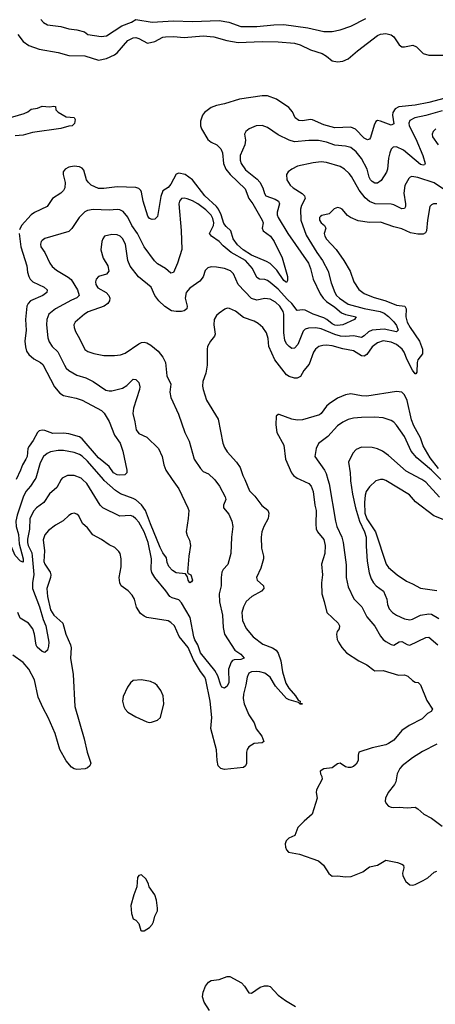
# Model space of a CAD drawing. Header units: inches. Extents: x 1305375 to 1407406, y 744550 to 841633.
# Tile 320 of 509: x 1352804 to 1355900, y 796095 to 803421. Entities that reach past the tile are written whole.
import ezdxf

# ---------------------------------------------------------------- set-up
doc = ezdxf.new("R2010")
doc.units = ezdxf.units.IN
doc.header["$MEASUREMENT"] = 0
doc.layers.add('B3759', color=7, linetype='Continuous')
doc.layers.add('B3850', color=7, linetype='Continuous')

msp = doc.modelspace()

# ---------------------------------------------------------------- linework, layer by layer
at = {"layer": 'B3759', "color": 5}
for points, elevation in [([(1352916.3, 800000), (1352883.5, 799950), (1352850, 799909.8), (1352830, 799867.4), (1352784.4, 799735.6), (1352775.8, 799690), (1352778.3, 799650), (1352794.9, 799590), (1352800.1, 799520.1), (1352830.7, 799410), (1352830, 799385.2), (1352810, 799392.8), (1352770, 799434.5), (1352705.3, 799585.3), (1352660.4, 799670), (1352636.2, 799750), (1352631.3, 799851.3), (1352611.4, 799990), (1352613.6, 800000)], 1140), ([(1354479.6, 800000), (1354516.1, 799916.1), (1354556.2, 799876.2), (1354607.3, 799807.3), (1354651.9, 799771.9), (1354658.9, 799750), (1354653.8, 799710), (1354622.4, 799650), (1354607.7, 799610), (1354603.2, 799570), (1354604, 799490), (1354620.3, 799430), (1354618.9, 799410), (1354599.5, 799340.5), (1354567.8, 799270), (1354572.6, 799250), (1354619.1, 799210), (1354622.8, 799190), (1354606, 799170), (1354534, 799130), (1354490, 799091.5), (1354470, 799051.8), (1354458, 799010), (1354462.9, 798950), (1354490.7, 798890.7), (1354541.5, 798830), (1354613.7, 798773.7), (1354686.9, 798746.9), (1354714.6, 798730), (1354727.7, 798707.7), (1354749.4, 798650), (1354761.7, 798570), (1354785.8, 798485.8), (1354808, 798448), (1354857.4, 798390), (1354878.4, 798358.4), (1354893, 798350), (1354891.3, 798331.3), (1354910.4, 798330), (1354889.2, 798330), (1354879.6, 798339.6), (1354810, 798359.8), (1354790, 798370.8), (1354710, 798461.5), (1354670, 798528.4), (1354630, 798558.1), (1354593.6, 798570), (1354568, 798572), (1354530.1, 798569.9), (1354510, 798558.2), (1354497, 798530), (1354488, 798472), (1354470, 798402), (1354468.8, 798370), (1354475.2, 798330), (1354510.1, 798250.1), (1354551.1, 798190), (1354564.5, 798144.5), (1354607, 798090), (1354623, 798050), (1354610, 798040.5), (1354550, 798035.4), (1354509.3, 798010.7), (1354496.8, 797990), (1354493.2, 797970), (1354493.1, 797886.9), (1354486, 797870), (1354470, 797858.3), (1354330, 797843.2), (1354301.5, 797850), (1354282.9, 797870), (1354273.5, 797910), (1354269.8, 797989.8), (1354226.7, 798146.7), (1354234.7, 798230), (1354222.9, 798350), (1354190.4, 798510.4), (1354182.2, 798530), (1354150.9, 798570.9), (1354097.9, 798657.9), (1354058.1, 798750), (1353991.2, 798831.2), (1353956, 798910), (1353930, 798936.9), (1353910, 798948.3), (1353750, 798973.6), (1353730, 798982), (1353703.8, 799003.8), (1353674, 799050), (1353657.7, 799110), (1353640.5, 799140.5), (1353612.1, 799172.1), (1353559.7, 799210), (1353548.4, 799230), (1353545.3, 799270), (1353558.8, 799350), (1353559.8, 799410), (1353551.1, 799450), (1353543.3, 799463.3), (1353513.5, 799493.5), (1353470, 799513.7), (1353413.7, 799553.7), (1353349, 799589), (1353310, 799641.3), (1353271.9, 799671.9), (1353243.7, 799730), (1353230, 799742), (1353210, 799749.5), (1353190, 799745.1), (1353170, 799731.8), (1353128.2, 799691.8), (1353070, 799659.7), (1353018.5, 799621.5), (1352990.8, 799589.2), (1352977.4, 799550), (1352987.5, 799470), (1352983.9, 799390), (1352990.2, 799370), (1353031.6, 799310), (1353035.1, 799290), (1353032.8, 799270), (1353006.8, 799190), (1353010.1, 799130), (1353033.3, 799030), (1353059.2, 798990), (1353124, 798930), (1353146.9, 798850), (1353182, 798770), (1353186.5, 798746.5), (1353183.3, 798670), (1353202.2, 798550), (1353213.7, 798310), (1353284.9, 798070), (1353305.5, 797970), (1353333, 797890), (1353327.3, 797870), (1353310, 797855.1), (1353291.6, 797848.4), (1353230, 797843.5), (1353210, 797846.4), (1353190, 797858.4), (1353150, 797907), (1353102, 797990), (1353068.2, 798110), (1353017, 798230), (1352978.3, 798298.3), (1352941.6, 798381.6), (1352913, 798510), (1352871.6, 798590), (1352830, 798637.7), (1352752.3, 798692.3)], 1180), ([(1353113.5, 800000), (1353079.2, 799940.8), (1353026.9, 799893.1), (1352983.6, 799830), (1352929.2, 799790), (1352910, 799766), (1352879.8, 799710), (1352876.2, 799630), (1352862.8, 799557.2), (1352862.2, 799530), (1352867.1, 799510), (1352893.5, 799453.5), (1352897.3, 799430), (1352907.8, 799292.2), (1352898.7, 799230), (1352899, 799190), (1352952.1, 799052.1), (1352977.6, 798957.6), (1352999.5, 798910), (1353021, 798790), (1353018.9, 798761.1), (1353010, 798729), (1352990, 798714), (1352970, 798720.5), (1352933.2, 798753.2), (1352926.3, 798766.3), (1352913.6, 798850), (1352902.3, 798890), (1352870, 798930.8), (1352808, 798968), (1352791.1, 799010)], 1160), ([(1354254.6, 800000), (1354257.4, 799997.4), (1354291.3, 799950), (1354335.2, 799870), (1354338.6, 799850), (1354322.3, 799810), (1354322.6, 799790), (1354361.6, 799741.6), (1354384.6, 799690), (1354391.6, 799650), (1354382.4, 799570), (1354376.5, 799450), (1354353.5, 799366.5), (1354320.3, 799330), (1354310.3, 799310), (1354305.2, 799270), (1354305.2, 799210), (1354290.7, 799149.3), (1354291.2, 799090), (1354314.4, 798990), (1354318.8, 798898.8), (1354329.5, 798849.5), (1354405.5, 798730), (1354450, 798700.9), (1354474.9, 798670), (1354450, 798660.7), (1354401.4, 798658.6), (1354390, 798654.3), (1354380, 798640), (1354359.2, 798590), (1354361.2, 798490), (1354350, 798463), (1354330, 798446.6), (1354310, 798455.6), (1354301.3, 798470), (1354278.3, 798538.3), (1354258.1, 798578.1), (1354150.6, 798710), (1354131.2, 798770), (1354107.9, 798807.9), (1354100, 798830), (1354072.3, 798972.3), (1354010, 799081.6), (1353990, 799103.9), (1353939.4, 799119.4), (1353922.4, 799130), (1353892.8, 799172.8), (1353810, 799271.6), (1353787.7, 799307.7), (1353782.1, 799330), (1353784.7, 799410), (1353760.1, 799530), (1353730.7, 799610), (1353690, 799682.4), (1353670, 799707.9), (1353650, 799723.5), (1353630, 799731.9), (1353550, 799726.8), (1353422.6, 799790), (1353402.4, 799810), (1353303.7, 799970), (1353271.8, 800000)], 1160), ([(1353940.2, 800000), (1353989.2, 799930), (1354057.3, 799790), (1354062.3, 799770), (1354059.5, 799710), (1354042.6, 799610), (1354050, 799582.8), (1354068.8, 799548.8), (1354075.3, 799510), (1354063.1, 799430), (1354053, 799310), (1354059.8, 799299.8), (1354079.1, 799290), (1354091.1, 799250), (1354082.5, 799237.5), (1354070, 799232.3), (1354059.7, 799250), (1354054.5, 799274.5), (1354038.6, 799298.6), (1353970, 799306.1), (1353942.5, 799322.5), (1353913.6, 799353.6), (1353902.3, 799382.3), (1353896.2, 799416.2), (1353870, 799454.4), (1353850, 799494.8), (1353776.8, 799670), (1353740.3, 799770), (1353710, 799812.6), (1353670, 799847.6), (1353650, 799859.2), (1353553.8, 799893.8), (1353517.2, 799917.2), (1353432.9, 799992.9), (1353426.8, 800000)], 1140), ([(1354892.4, 800000), (1354958.3, 799970), (1354975.8, 799950), (1354990, 799910.5), (1355001.8, 799810), (1355011.6, 799770), (1355008.4, 799668.4), (1355011.8, 799631.8), (1355021.3, 799610), (1355070, 799552.7), (1355079, 799510), (1355077.2, 799450), (1355052.2, 799370), (1355059.7, 799290), (1355051.6, 799230), (1355053.1, 799150), (1355072.2, 799092.2), (1355090.3, 799010), (1355174.6, 798930), (1355186, 798910), (1355182.3, 798890), (1355169.1, 798870), (1355163.2, 798850), (1355168.9, 798810), (1355178.9, 798790), (1355203.1, 798750), (1355238.4, 798710), (1355330, 798651.8), (1355390, 798621.3), (1355441.5, 798581.5), (1355450, 798577.6), (1355510, 798579.5), (1355625.3, 798545.3), (1355670, 798545.5), (1355695.8, 798535.8), (1355730, 798503.8), (1355750, 798493), (1355770.7, 798490), (1355790, 798473.4), (1355836.3, 798356.3), (1355878.8, 798290), (1355867.3, 798272.7), (1355840.3, 798259.7), (1355800.5, 798219.5), (1355705.8, 798170), (1355650, 798131.4), (1355590, 798061.4), (1355550, 798035.6), (1355530, 798025.1), (1355430, 798003.1), (1355331, 797970), (1355326, 797950), (1355325.5, 797910), (1355310, 797882.7), (1355290, 797863.7), (1355270, 797856), (1355250, 797856), (1355230, 797862.7), (1355190, 797889.4), (1355170, 797884.2), (1355130, 797854.8), (1355070, 797848), (1355042.8, 797830), (1355044, 797810), (1355054.6, 797790), (1355056, 797770), (1355014.4, 797690), (1355013, 797670), (1355020.5, 797630), (1354981.6, 797510), (1354922, 797458), (1354875.8, 797410), (1354853, 797350), (1354808.6, 797331.4), (1354787.5, 797312.5), (1354782.3, 797290), (1354784.6, 797264.6), (1354790, 797244.9), (1354806.1, 797226.1), (1354887.3, 797212.7), (1355030, 797163.2), (1355067.1, 797130), (1355107.5, 797067.5), (1355130, 797048.5), (1355170, 797050.4), (1355230, 797044.2), (1355273, 797047), (1355360, 797080), (1355410, 797117.1), (1355470, 797130.4), (1355531.9, 797168.1), (1355618, 797150), (1355650, 797139.1), (1355662.8, 797130), (1355664, 797110), (1355654, 797070), (1355657.3, 797050), (1355680.7, 797010), (1355710, 796984.9), (1355730, 796982), (1355750, 796985.5), (1355810, 797015.8), (1355843.5, 797036.5), (1355890, 797079.5), (1355910, 797085.3)], 1220), ([(1355099.4, 800000), (1355108.9, 799968.9), (1355155, 799690), (1355167.1, 799650), (1355202.3, 799570), (1355212, 799530), (1355234.2, 799365.8), (1355235.6, 799270), (1355250, 799202), (1355292.8, 799112.8), (1355352.4, 799052.4), (1355390, 798977.1), (1355450, 798908.8), (1355490, 798835.2), (1355510, 798810.2), (1355530, 798794), (1355570, 798773.4), (1355590, 798768.4), (1355630, 798792.4), (1355650, 798794), (1355690, 798773.4), (1355710, 798768.5), (1355830, 798825.3), (1355850, 798825.7), (1355918.9, 798770)], 1240), ([(1355267.7, 800000), (1355268.2, 799990), (1355282.9, 799890), (1355304.5, 799790), (1355335.9, 799690), (1355372.8, 799610), (1355385.3, 799570), (1355383.6, 799503.6), (1355391.4, 799391.4), (1355406.5, 799306.5), (1355421, 799261), (1355438, 799230), (1355458, 799210), (1355514.4, 799170), (1355538.6, 799110), (1355542.4, 799070), (1355556.5, 799036.5), (1355580.9, 799010), (1355609.5, 798989.5), (1355670, 798963.5), (1355710, 798956.5), (1355730, 798960.7), (1355790, 798990.1), (1355850, 799001), (1355870, 798996.8), (1355926.2, 798966.2)], 1260), ([(1355970, 799697.9), (1355889.5, 799729.5), (1355752.6, 799832.6), (1355706.6, 799886.6), (1355530, 799991.6), (1355510, 799998.9), (1355490, 799999.8), (1355457.6, 799990), (1355410, 799946), (1355385.5, 799910), (1355377.7, 799882.3), (1355371.9, 799828.1), (1355375.1, 799750), (1355390, 799707.2), (1355454.4, 799610), (1355532.6, 799370), (1355550, 799344.9), (1355616.5, 799290), (1355683.9, 799243.9), (1355730, 799224.6), (1355790, 799190.8), (1355910, 799173.5)], 1280), ([(1355929.5, 799869.5), (1355830, 799979.1), (1355797.8, 800000)], 1260), ([(1355910, 798031.1), (1355803, 797977), (1355730, 797928.2), (1355651.3, 797868.7), (1355634.4, 797850), (1355616.4, 797810), (1355604.9, 797750), (1355596.3, 797730), (1355549.2, 797670.8), (1355528.5, 797630), (1355526.6, 797606.6), (1355533, 797590), (1355550, 797570.6), (1355570, 797561.6), (1355590, 797560.3), (1355630, 797562.3), (1355690, 797557.6), (1355750, 797562.8), (1355770, 797550.6), (1355814, 797510), (1355870, 797480.2), (1355950, 797420.3)], 1240), ([(1354217.6, 796050), (1354176.8, 796110), (1354165.5, 796150), (1354170, 796186), (1354186.6, 796230), (1354210, 796259.3), (1354230, 796272), (1354290, 796279.5), (1354350, 796301.3), (1354370, 796302), (1354455.3, 796255.3), (1354479.1, 796230), (1354510, 796181), (1354530, 796178.8), (1354596, 796224), (1354627, 796233), (1354652.8, 796232.8), (1354670, 796227.7), (1354730, 796164), (1354784.7, 796124.7), (1354859, 796079)], 1180)]:
    msp.add_lwpolyline(points, dxfattribs=dict(at, elevation=elevation))
at = {"layer": 'B3759', "color": 5, "elevation": 1220}
for points in [[(1353711.8, 798508.2), (1353650, 798503.7), (1353630, 798487), (1353606.1, 798453.9), (1353574.5, 798385.5), (1353570.3, 798349.7), (1353579.2, 798310), (1353589.2, 798290), (1353610.4, 798270), (1353670, 798232.9), (1353750, 798197.6), (1353770, 798192.4), (1353785.8, 798194.2), (1353830, 798208.5), (1353853.5, 798230), (1353877.3, 798330), (1353873.3, 798390), (1353854.2, 798430), (1353828, 798468), (1353810, 798483), (1353777.8, 798497.8)], [(1353710, 797059), (1353690, 797054), (1353681.4, 797038.6), (1353677.1, 796970), (1353653, 796910), (1353632.4, 796830), (1353637.1, 796770), (1353650, 796731.3), (1353670, 796721), (1353690, 796696), (1353705.3, 796645.3), (1353710, 796640.7), (1353730, 796641.6), (1353770, 796667.2), (1353791.3, 796690), (1353801.3, 796710), (1353809.7, 796750.3), (1353829.6, 796790), (1353831.2, 796810), (1353823.6, 796870), (1353810, 796909), (1353769, 796970), (1353764, 796990), (1353745.6, 797025.6)]]:
    msp.add_lwpolyline(points, close=True, dxfattribs=at)
at = {"layer": 'B3850', "color": 5}
for points, elevation in [([(1352961.3, 803421.3), (1352980.6, 803400.6), (1353010, 803382.8), (1353109.2, 803369.2), (1353170, 803353.4), (1353230, 803346.7), (1353286.8, 803330), (1353311.7, 803311.7), (1353410, 803295.8), (1353450, 803301.3), (1353563.7, 803376.3), (1353636.6, 803403.4), (1353670, 803421.3), (1353790, 803403.2), (1353950, 803413.4), (1354090, 803407.7), (1354290, 803415.7), (1354362.3, 803402.3), (1354450, 803371), (1354569.2, 803370.8), (1354697.3, 803382.7), (1354770, 803384.3), (1354950, 803360.2), (1355070, 803332.7), (1355130, 803333.5), (1355190, 803344.5), (1355270, 803373), (1355381.3, 803430)], 1140), ([(1352789.2, 803310), (1352830, 803259.5), (1352872.4, 803230), (1352950, 803200.7), (1353090, 803178), (1353170, 803153.9), (1353290, 803152.4), (1353390, 803120.9), (1353450, 803133.2), (1353510, 803160.2), (1353530, 803174.9), (1353610, 803265), (1353650, 803286.7), (1353670, 803287.6), (1353690, 803280.7), (1353754.7, 803245.3), (1353810, 803259.7), (1353869.6, 803290), (1353890, 803294.1), (1353950, 803297), (1354030, 803288.1), (1354170, 803300.8), (1354250, 803292.2), (1354345.4, 803265.4), (1354430, 803251.6), (1354610, 803258.4), (1354730, 803256.3), (1354850, 803246.7), (1354894, 803234), (1354970, 803196.6), (1355055.5, 803170), (1355088.5, 803150), (1355130, 803114.9), (1355170, 803106.2), (1355210, 803113.4), (1355250, 803130.3), (1355319.7, 803190), (1355470, 803302.8), (1355490, 803312.3), (1355530, 803318.6), (1355570, 803309), (1355590, 803292.7), (1355630, 803232.7), (1355650, 803218), (1355670, 803218.3), (1355732.3, 803232.3), (1355758.3, 803218.3), (1355809, 803169), (1355850, 803156.1), (1355970, 803158.2)], 1120), ([(1356010, 802845.9), (1355850, 802804.2), (1355750, 802784.6), (1355626.6, 802773.4), (1355601.1, 802758.9), (1355583.4, 802730), (1355581.5, 802710), (1355590, 802645.2), (1355570, 802636.4), (1355490, 802667), (1355470, 802669.8), (1355457.5, 802662.5), (1355443.2, 802636.8), (1355416.7, 802543.3), (1355410, 802531.5), (1355393.6, 802526.4), (1355370, 802538.4), (1355305.4, 802605.4), (1355270, 802622.2), (1355150, 802617.2), (1355070, 802639.6), (1354984.9, 802675.1), (1354970, 802678), (1354910, 802668.1), (1354882.7, 802670), (1354856.3, 802690), (1354836.1, 802736.1), (1354807.7, 802767.7), (1354715.6, 802830), (1354650, 802854.2), (1354610, 802855.3), (1354441, 802830), (1354330, 802796), (1354270, 802783.6), (1354230, 802767.3), (1354179.3, 802730), (1354164.2, 802710), (1354150, 802666), (1354150.4, 802630), (1354158, 802610), (1354205.5, 802530), (1354230.5, 802510.5), (1354272.3, 802490), (1354300.8, 802460.8), (1354313.3, 802430), (1354322.7, 802350), (1354338.6, 802310), (1354370.8, 802270), (1354482.5, 802162.5), (1354509.2, 802090), (1354540.6, 802050), (1354609.2, 801930), (1354616.3, 801910), (1354610.2, 801870), (1354618.3, 801850), (1354671.3, 801810), (1354700.2, 801770), (1354759, 801650), (1354798, 801510), (1354798.4, 801481.6), (1354790, 801466.6), (1354770, 801480.8), (1354718.1, 801558.1), (1354670, 801606.5), (1354642.9, 801622.9), (1354530.6, 801670), (1354468.7, 801708.7), (1354425.6, 801745.6), (1354394.6, 801790), (1354375.2, 801850), (1354341.6, 801881.6), (1354325.1, 801905.1), (1354305.3, 801970), (1354285.7, 802010), (1354269.4, 802030), (1354182.6, 802110), (1354090.5, 802230), (1354035.6, 802270), (1353990, 802278.5), (1353970, 802271.6), (1353930, 802196.4), (1353910, 802172.2), (1353870, 802146.6), (1353853.8, 802106.2), (1353830, 801956), (1353810, 801936), (1353790, 801934.2), (1353770, 801942.4), (1353758.6, 801958.6), (1353722.5, 802070), (1353710, 802138.4), (1353705.5, 802150), (1353690, 802165.5), (1353670, 802171.6), (1353530, 802178.6), (1353430, 802163.8), (1353390, 802164.2), (1353336.2, 802190), (1353312.6, 802212.6), (1353301.7, 802230), (1353281.7, 802301.7), (1353270, 802316.3), (1353250, 802325.4), (1353209.1, 802330.9), (1353170, 802324.7), (1353142, 802310), (1353128.4, 802290), (1353127.2, 802270), (1353143.5, 802210), (1353139.7, 802170), (1353129.3, 802150), (1353110.6, 802129.4), (1353049.2, 802090), (1353008.6, 802031.4), (1352913.9, 801986.1), (1352890, 801968.4), (1352816.5, 801890), (1352803.2, 801856.8)], 1120), ([(1352710, 802686.3), (1352838, 802722), (1352865.3, 802734.7), (1352890, 802754), (1352936.4, 802763.6), (1352970, 802777.1), (1353026.3, 802773.7), (1353058, 802778), (1353070, 802774), (1353072, 802750), (1353090, 802732), (1353150, 802698.8), (1353210, 802692), (1353218, 802678), (1353211.6, 802648.4), (1353194, 802630), (1353170, 802629.3), (1353110, 802611.8), (1352898.3, 802581.7), (1352830, 802561.6), (1352770, 802556.4)], 1080), ([(1355950, 802742.6), (1355830, 802707.7), (1355746.4, 802690), (1355710.1, 802669.9), (1355703, 802650), (1355705, 802630), (1355753.6, 802533.6), (1355807.4, 802410), (1355824, 802350), (1355818.8, 802341.2), (1355810, 802337.6), (1355790, 802343.6), (1355662.3, 802450), (1355610, 802474.3), (1355586.6, 802473.4), (1355570, 802457.6), (1355560.2, 802430), (1355550.2, 802389.8), (1355543, 802310), (1355534.6, 802285.4), (1355496.1, 802223.9), (1355470, 802205.3), (1355450, 802205.3), (1355430, 802216.2), (1355417.8, 802230), (1355407.5, 802250), (1355392.4, 802310), (1355350, 802388.1), (1355310, 802437.7), (1355270, 802470.7), (1355230, 802480.2), (1355150, 802487.2), (1355090, 802509.9), (1355030, 802522.1), (1354956.8, 802523.2), (1354850, 802511.6), (1354810, 802525.3), (1354730, 802564.5), (1354650, 802619.7), (1354610, 802633.5), (1354566, 802630), (1354513.4, 802610), (1354488, 802590), (1354479.3, 802570), (1354484.9, 802524.9), (1354480.7, 802490), (1354445.1, 802410), (1354445.1, 802374.9), (1354452.1, 802350), (1354484.9, 802304.9), (1354573.3, 802233.3), (1354592.6, 802212.6), (1354615.5, 802170), (1354627.1, 802127.1), (1354637, 802110), (1354705.7, 802085.7), (1354730.2, 802070), (1354739.7, 802050), (1354722.3, 801990), (1354722.1, 801970), (1354728.8, 801950), (1354801.7, 801830), (1354955.5, 801610), (1354970.6, 801570), (1354990.1, 801490), (1355042.3, 801382.3), (1355063.4, 801350), (1355090, 801323.1), (1355150, 801282.3), (1355199.5, 801239.5), (1355230, 801226.8), (1355310.8, 801210), (1355298, 801190), (1355210, 801151.6), (1355170, 801145.4), (1355150, 801147.8), (1355130, 801157.1), (1355090.6, 801190.6), (1355070, 801202.1), (1354989, 801229), (1354930, 801259.9), (1354910, 801262.9), (1354870, 801257.6), (1354831.2, 801310), (1354799, 801339), (1354730, 801415.4), (1354670, 801466.4), (1354650, 801481), (1354630, 801487.5), (1354590, 801489.8), (1354570, 801502.5), (1354538.6, 801570), (1354485.2, 801630), (1354378.2, 801690), (1354318.7, 801738.7), (1354288.7, 801770), (1354231.9, 801810), (1354216.5, 801830), (1354246.8, 801890), (1354249.9, 801910), (1354242.8, 801942.8), (1354230, 801966.1), (1354190, 802005.3), (1354130, 802049.9), (1354090, 802072.6), (1354050, 802088), (1354030, 802092.8), (1354010, 802090.9), (1353994.5, 802070), (1353990.1, 802050), (1354006.7, 801853.3), (1354011.7, 801710), (1353980.2, 801610), (1353950, 801539.6), (1353930, 801535.8), (1353889.8, 801570), (1353830, 801605.5), (1353808, 801628), (1353730, 801731.1), (1353681.4, 801830), (1353638.2, 801890), (1353610, 801951.2), (1353573.4, 801993.4), (1353550, 802006), (1353530, 802008.6), (1353470, 802003.1), (1353350, 802009.8), (1353310, 802002), (1353289.4, 801990.6), (1353247.4, 801950), (1353192.8, 801867.2), (1353170, 801845.1), (1352990, 801792.2), (1352970, 801778), (1352963.1, 801770), (1352957.7, 801750), (1352961.5, 801730), (1352990, 801688.4), (1353028.6, 801608.6), (1353045.8, 801585.8), (1353077.7, 801557.7), (1353165.5, 801505.5), (1353187.3, 801487.3), (1353235.5, 801410), (1353246.9, 801370), (1353229.4, 801350.6), (1353190, 801335.2), (1353070, 801268.9), (1353021.5, 801230), (1353006, 801190), (1353003.2, 801150), (1353014.4, 801054.4), (1353023.5, 801023.5), (1353045.2, 800990), (1353089, 800949), (1353136.3, 800850), (1353150, 800829), (1353170, 800810.2), (1353230, 800777.2), (1353296.7, 800756.7), (1353350, 800730.2), (1353445.1, 800665.1), (1353470, 800658.8), (1353490, 800659.7), (1353570, 800678.6), (1353601.2, 800698.8), (1353650, 800746), (1353670, 800743), (1353690, 800722), (1353699, 800690), (1353696.9, 800670), (1353651.6, 800530), (1353646, 800490), (1353662.2, 800430), (1353670.2, 800370), (1353690, 800342), (1353750, 800314.8), (1353838.7, 800230), (1353865.7, 800170), (1353876.9, 800110), (1353891.3, 800070), (1353940.2, 800000)], 1140), ([(1355903.1, 802610), (1355882.7, 802590), (1355876.1, 802570), (1355879.6, 802550), (1355920.2, 802490)], 1160), ([(1356030, 802113.5), (1355890, 802205.9), (1355770, 802247.6), (1355725.6, 802254.4), (1355711.2, 802248.8), (1355701.4, 802238.6), (1355672.4, 802187.6), (1355665.9, 802130), (1355677.5, 802050), (1355676.5, 802030), (1355670, 802015.1), (1355650, 802012.6), (1355590, 802043.9), (1355570, 802049.1), (1355450.5, 802050.5), (1355410, 802067.8), (1355376.5, 802096.5), (1355331.5, 802151.5), (1355274.1, 802254.1), (1355256.6, 802276.6), (1355222, 802310), (1355189.8, 802329.8), (1355090, 802357.4), (1355050, 802364.1), (1354990, 802357.1), (1354874, 802330), (1354830.2, 802309.8), (1354803.8, 802290), (1354791.8, 802268.2), (1354794.6, 802230), (1354818.3, 802190), (1354839.6, 802170), (1354907, 802127), (1354924.4, 802110), (1354930.2, 802090), (1354902.2, 802037.8), (1354894.4, 802010), (1354896.6, 801930), (1354937.4, 801817.4), (1355015.9, 801690), (1355059.8, 801630), (1355102.1, 801550), (1355124, 801464), (1355151.1, 801390), (1355164.1, 801370), (1355186.7, 801350), (1355250, 801304.3), (1355370, 801272.3), (1355488.7, 801250), (1355517.6, 801237.6), (1355551.9, 801211.9), (1355590, 801174), (1355610, 801146), (1355623.8, 801110), (1355610, 801098.7), (1355517.4, 801117.4), (1355430, 801111.9), (1355401, 801099), (1355370, 801069.8), (1355350, 801057.4), (1355290, 801068.9), (1355230, 801063.2), (1355194.4, 801065.6), (1355150, 801078.6), (1355050, 801120.8), (1355010, 801128.5), (1354955.4, 801124.6), (1354930, 801118), (1354915.4, 801104.6), (1354874.5, 801005.5), (1354850, 800976.9), (1354830, 800975.4), (1354810, 800988.4), (1354790, 801008.4), (1354777.5, 801037.5), (1354769.9, 801089.9), (1354771.4, 801230), (1354766.9, 801250), (1354742, 801290), (1354710, 801319.9), (1354670, 801342.4), (1354630, 801345.7), (1354570, 801334), (1354530, 801347.8), (1354429.9, 801449.9), (1354396.4, 801530), (1354373.4, 801553.4), (1354329.1, 801569.1), (1354270, 801579.8), (1354230, 801582.5), (1354204.5, 801575.5), (1354185.4, 801554.6), (1354170, 801507), (1354145.7, 801474.3), (1354070, 801423.5), (1354042.8, 801390), (1354036.2, 801350), (1354051.5, 801290), (1354048.4, 801270), (1354030, 801255.8), (1354009.1, 801250.9), (1353970, 801249.8), (1353935.6, 801255.6), (1353885.9, 801285.9), (1353838.9, 801330), (1353810, 801369.5), (1353783.5, 801430), (1353689, 801509), (1353626.2, 801586.2), (1353608.7, 801630), (1353591.1, 801750), (1353570, 801793.1), (1353553.1, 801810), (1353530, 801819.9), (1353490, 801822.4), (1353435.5, 801810), (1353422, 801790), (1353416.5, 801770), (1353409.1, 801709.1), (1353426.7, 801646.7), (1353459.3, 801590), (1353467.3, 801550), (1353450, 801526.6), (1353390, 801509.6), (1353374, 801490), (1353369.2, 801470), (1353371.7, 801450), (1353386.3, 801426.3), (1353446.7, 801390), (1353467.4, 801370), (1353475.2, 801350), (1353472.7, 801330), (1353460.9, 801310), (1353432.2, 801290), (1353313.2, 801246.8), (1353285.2, 801230), (1353216.5, 801170), (1353208.1, 801150), (1353209.2, 801130), (1353220.1, 801100.1), (1353250.2, 801050), (1353288.1, 800968.1), (1353311.9, 800951.9), (1353356.3, 800936.3), (1353430, 800923.3), (1353510, 800922), (1353553.8, 800926.2), (1353590, 800939.2), (1353690, 801010.2), (1353710, 801018.8), (1353730, 801020.6), (1353750, 801015.9), (1353779.4, 800999.4), (1353834.2, 800954.2), (1353870, 800910.4), (1353890.2, 800870), (1353899.5, 800770), (1353930.3, 800710), (1353923.1, 800650), (1353928.5, 800610), (1353986.5, 800486.5), (1354032.7, 800350), (1354066, 800286), (1354103.6, 800150), (1354150, 800081.6), (1354170, 800060.5), (1354210, 800042), (1354254.6, 800000)], 1160), ([(1355910, 802049.7), (1355886, 802050), (1355870, 802042.9), (1355859.5, 802030), (1355841.4, 801930), (1355834.5, 801850), (1355825.5, 801834.5), (1355810, 801826), (1355770, 801826.2), (1355715.2, 801835.2), (1355650, 801866), (1355590, 801878.8), (1355490, 801913.6), (1355410, 801911.4), (1355324.2, 801924.2), (1355268.3, 801948.3), (1355244.9, 801964.9), (1355205.1, 802010), (1355190, 802018.9), (1355170, 802022.6), (1355146.3, 802013.7), (1355110, 801977.3), (1355055.4, 801964.6), (1355043.4, 801956.6), (1355036.9, 801950), (1355036.1, 801930), (1355050.3, 801910), (1355074.9, 801890), (1355084, 801870), (1355072.3, 801830), (1355075.6, 801810), (1355088.7, 801788.7), (1355160.2, 801710), (1355218.4, 801630), (1355265.6, 801550), (1355292.7, 801470), (1355330, 801414.4), (1355370, 801385), (1355435.7, 801355.7), (1355530, 801330.1), (1355610, 801295.9), (1355673, 801290), (1355683.2, 801270), (1355680.9, 801210), (1355690.1, 801170), (1355711.2, 801130), (1355782.2, 801030), (1355802.8, 800970), (1355804.8, 800935.2), (1355768.9, 800890), (1355763.8, 800870), (1355760.7, 800799.3), (1355753.6, 800786.4), (1355750, 800786.2), (1355730, 800813.5), (1355689.2, 800889.2), (1355666.9, 800946.9), (1355653, 800970), (1355610, 801004.5), (1355570, 801022), (1355510, 801031.6), (1355470, 801017.8), (1355430, 800986.5), (1355390.1, 800929.9), (1355370, 800917.8), (1355350, 800919.9), (1355290, 800958), (1355210, 800972.6), (1355130, 800995.2), (1355090, 800999.4), (1355062.7, 800997.3), (1355031.8, 800988.2), (1355007.6, 800970), (1354993.1, 800946.9), (1354960.8, 800859.2), (1354919.7, 800810), (1354894.5, 800765.5), (1354870, 800752.9), (1354850, 800753.6), (1354810, 800766), (1354790, 800778.8), (1354704.4, 800890), (1354659.4, 800990), (1354654.1, 801050), (1354641.1, 801090), (1354614.8, 801130), (1354579.7, 801159.7), (1354550, 801178.5), (1354470, 801204.1), (1354410, 801252.7), (1354366.9, 801273.1), (1354350, 801273.5), (1354332.5, 801267.5), (1354290, 801237.4), (1354270, 801219.7), (1354253.4, 801190), (1354248.6, 801150), (1354259.4, 801080.6), (1354254.6, 801065.4), (1354224.4, 801030), (1354203, 800990), (1354199.3, 800970), (1354200.3, 800850), (1354189, 800791), (1354167.7, 800730), (1354165.4, 800694.6), (1354169.2, 800670), (1354195.8, 800590), (1354282.6, 800450), (1354315.6, 800270), (1354330, 800238), (1354350, 800206.7), (1354418.3, 800130), (1354446.5, 800090), (1354466.5, 800030), (1354479.6, 800000)], 1180), ([(1352801, 801830), (1352811.3, 801730), (1352857.6, 801590), (1352862.3, 801542.3), (1352871.9, 801510), (1352882.9, 801490), (1352902.4, 801470), (1352987, 801430), (1353008.8, 801410), (1353005.7, 801390), (1352977, 801370), (1352883.6, 801330), (1352866.5, 801310), (1352857.8, 801290), (1352845.9, 801190), (1352852.1, 801110), (1352842.2, 801030), (1352846.1, 800986.1), (1352855, 800955), (1352872.2, 800930), (1352910, 800897.8), (1352958.3, 800870), (1352975.1, 800855.1), (1353062.2, 800690), (1353101.5, 800641.5), (1353130, 800625.5), (1353224.4, 800604.4), (1353270, 800589.3), (1353413.3, 800513.3), (1353433.2, 800493.2), (1353470.9, 800430.9), (1353510.8, 800330.8), (1353551.3, 800270), (1353573.1, 800210), (1353601.6, 800070), (1353600.7, 800050), (1353586.4, 800033.6), (1353549, 800031), (1353530, 800035.4), (1353502.7, 800050), (1353470, 800096.3), (1353390, 800160.2), (1353270, 800302.8), (1353250, 800317.1), (1353170, 800340.9), (1353130, 800345), (1353050, 800343.2), (1352990, 800364.9), (1352970, 800367.1), (1352950, 800362), (1352937.5, 800350), (1352905, 800290), (1352873.3, 800246.7), (1352865.5, 800230), (1352858.3, 800170), (1352850.1, 800150), (1352824.7, 800110), (1352810, 800068.7), (1352777.6, 800000)], 1120), ([(1355922.2, 800082.2), (1355861.6, 800161.6), (1355809, 800250), (1355788.1, 800310), (1355740.2, 800400.2), (1355722.6, 800442.6), (1355690, 800587.6), (1355670, 800629.7), (1355650, 800648.5), (1355610, 800654), (1355390, 800620.6), (1355350, 800622.3), (1355270, 800636.2), (1355230, 800630.7), (1355170, 800605), (1355110, 800563.7), (1355090, 800546), (1355050.1, 800489.9), (1355038, 800482), (1354910, 800443.4), (1354870, 800441.8), (1354830, 800449.8), (1354736.4, 800483.6), (1354730, 800484.2), (1354714.4, 800470), (1354712.3, 800407.7), (1354720.2, 800350), (1354770, 800255.5), (1354784.6, 800150), (1354827.7, 800050), (1354843.9, 800030), (1354870, 800010.2), (1354892.4, 800000)], 1220), ([(1355940.2, 800000), (1355870, 800068.5), (1355760.8, 800160.8), (1355718.9, 800210), (1355670, 800318.9), (1355610, 800404.4), (1355590, 800426), (1355570, 800438.2), (1355510, 800457.7), (1355450, 800463.4), (1355350, 800461.6), (1355290, 800455.5), (1355250, 800446), (1355210, 800427.1), (1355170, 800400.4), (1355099.2, 800320.8), (1355030, 800267.6), (1355011.4, 800230), (1355001, 800170), (1355073.4, 800070), (1355085.5, 800045.5), (1355099.4, 800000)], 1240), ([(1353426.8, 800000), (1353310, 800136.5), (1353270, 800174), (1353250, 800186.8), (1353210, 800201.8), (1353130, 800214.8), (1353090, 800216.8), (1353034.4, 800205.6), (1353007.2, 800192.8), (1352980.9, 800170), (1352955.3, 800124.7), (1352922.9, 800010), (1352916.3, 800000)], 1140), ([(1355797.8, 800000), (1355790, 800005), (1355681.7, 800061.7), (1355550, 800178), (1355505.6, 800210), (1355470, 800227.8), (1355430, 800237.8), (1355350, 800239.3), (1355310, 800222.6), (1355284.8, 800195.2), (1355252, 800128), (1355264.8, 800050), (1355267.7, 800000)], 1260), ([(1353271.8, 800000), (1353261.1, 800010), (1353210, 800029.8), (1353161, 800030), (1353119.3, 800010), (1353113.5, 800000)], 1160)]:
    msp.add_lwpolyline(points, dxfattribs=dict(at, elevation=elevation))

doc.saveas('drawing.dxf')
